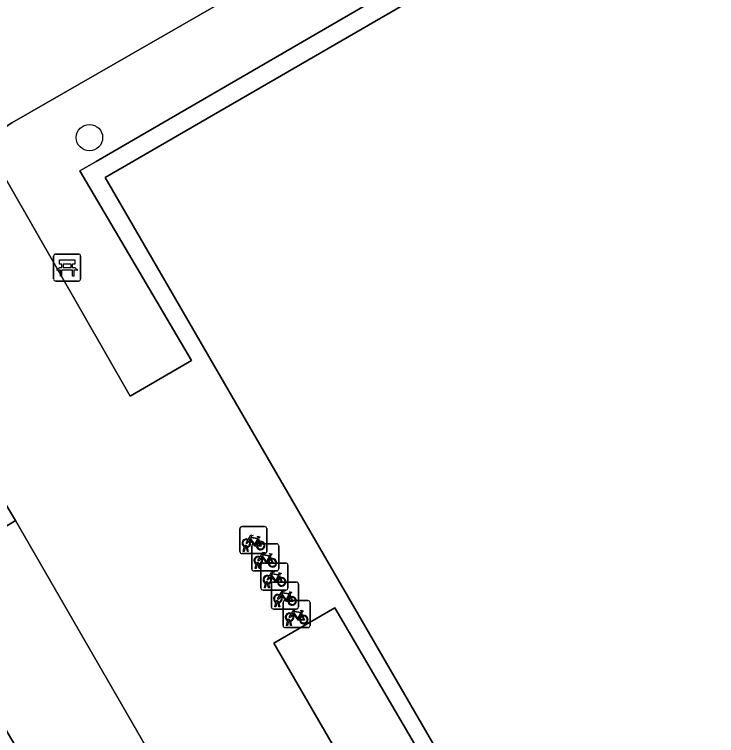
# Model space of a CAD drawing. Extents: x 155018 to 156648, y 383979 to 385733.
# Drawn here: x 155964.63 to 155990.62, y 385093.1 to 385119.79 of the extents above; entities that cross this region are included whole.
import ezdxf

# ---------------------------------------------------------------- set-up
doc = ezdxf.new("R2010")
doc.units = 0
for name, color, linetype in [('IMGEO_Bank', 7, 'Continuous'), ('IMGEO_Boom', 7, 'Continuous'), ('IMGEO_Fietsenrek', 7, 'Continuous'), ('IMGEO_Groenvoorziening', 7, 'Continuous'), ('IMGEO_Pand', 7, 'Continuous'), ('IMGEO_Parkeervlak_open', 7, 'Continuous'), ('IMGEO_Rijbaan_lokaal_gesloten', 7, 'Continuous')]:
    doc.layers.add(name, color=color, linetype=linetype)

msp = doc.modelspace()

# ---------------------------------------------------------------- linework, layer by layer
at = {"layer": 'IMGEO_Bank'}
for p, q in [((155966.085, 385110.001), (155966.085, 385110.842)), ((155966.085, 385110.842), (155966.085, 385110.001)), ((155966.16, 385110.926), (155967.001, 385110.926)), ((155967.001, 385110.926), (155966.16, 385110.926)), ((155967.085, 385110.851), (155967.085, 385110.01)), ((155967.085, 385110.01), (155967.085, 385110.851)), ((155966.394, 385110.432), (155966.394, 385110.538)), ((155966.438, 385110.538), (155966.438, 385110.432)), ((155966.726, 385110.544), (155966.444, 385110.544)), ((155966.732, 385110.432), (155966.732, 385110.538)), ((155966.776, 385110.538), (155966.776, 385110.432)), ((155966.782, 385110.324), (155966.389, 385110.324)), ((155966.444, 385110.426), (155966.726, 385110.426)), ((155967.01, 385109.926), (155966.169, 385109.926)), ((155966.169, 385109.926), (155967.01, 385109.926))]:
    msp.add_line(p, q, dxfattribs=at)
for points in [[(155966.388, 385110.544), (155966.302, 385110.544), (155966.302, 385110.705), (155966.865, 385110.705), (155966.865, 385110.544), (155966.782, 385110.544)], [(155966.332, 385110.324), (155966.19, 385110.324), (155966.302, 385110.426), (155966.388, 385110.426)], [(155966.382, 385110.317), (155966.382, 385110.11), (155966.339, 385110.11), (155966.339, 385110.317)], [(155966.782, 385110.426), (155966.865, 385110.426), (155966.977, 385110.324), (155966.838, 385110.324)], [(155966.832, 385110.317), (155966.832, 385110.11), (155966.788, 385110.11), (155966.788, 385110.317)]]:
    msp.add_lwpolyline(points, dxfattribs=at)
for centre, radius, start, end in [((155966.163, 385110.848), 0.0779, 92.4484, 184.2845), ((155966.163, 385110.848), 0.0779, 92.4484, 184.2845), ((155967.007, 385110.848), 0.0779, 2.4484, 94.2845), ((155967.007, 385110.848), 0.0779, 2.4484, 94.2845), ((155966.387, 385110.537), 0.00671, 2.8957, 87.1043), ((155966.444, 385110.537), 0.00671, 92.8957, 177.1043), ((155966.726, 385110.537), 0.00671, 2.8957, 87.1043), ((155966.783, 385110.537), 0.00671, 92.8957, 177.1043), ((155966.332, 385110.317), 0.00671, 2.8957, 87.1043), ((155966.389, 385110.317), 0.00671, 92.8957, 177.1043), ((155966.387, 385110.433), 0.00671, 272.8957, 357.1043), ((155966.444, 385110.433), 0.00671, 182.8957, 267.1043), ((155966.726, 385110.433), 0.00671, 272.8957, 357.1043), ((155966.783, 385110.433), 0.00671, 182.8957, 267.1043), ((155966.781, 385110.317), 0.00671, 2.8957, 87.1043), ((155966.838, 385110.317), 0.00671, 92.8957, 177.1043), ((155966.163, 385110.004), 0.0779, 182.4484, 274.2845), ((155966.163, 385110.004), 0.0779, 182.4484, 274.2845), ((155967.007, 385110.004), 0.0779, 272.4484, 4.2845), ((155967.007, 385110.004), 0.0779, 272.4484, 4.2845)]:
    msp.add_arc(centre, radius, start, end, dxfattribs=at)
at = {"layer": 'IMGEO_Boom'}
msp.add_circle((155967.411, 385115.232), 0.489, dxfattribs=at)
at = {"layer": 'IMGEO_Fietsenrek'}
for p, q in [((155972.978, 385099.913), (155972.978, 385100.754)), ((155972.978, 385100.754), (155972.978, 385099.913)), ((155973.053, 385100.838), (155973.894, 385100.838)), ((155973.894, 385100.838), (155973.053, 385100.838)), ((155973.978, 385100.763), (155973.978, 385099.922)), ((155973.978, 385099.922), (155973.978, 385100.763)), ((155973.665, 385100.387), (155973.701, 385100.292)), ((155973.247, 385100.105), (155973.248, 385100.098)), ((155973.419, 385099.274), (155973.419, 385100.115)), ((155973.419, 385100.115), (155973.419, 385099.274)), ((155973.494, 385100.199), (155974.335, 385100.199)), ((155974.335, 385100.199), (155973.494, 385100.199)), ((155974.419, 385100.124), (155974.419, 385099.283)), ((155974.419, 385099.283), (155974.419, 385100.124)), ((155973.903, 385099.838), (155973.062, 385099.838)), ((155973.062, 385099.838), (155973.903, 385099.838)), ((155973.105, 385099.922), (155973.144, 385100.082)), ((155973.139, 385099.922), (155973.105, 385099.922)), ((155973.174, 385100.07), (155973.139, 385099.922)), ((155973.216, 385100.094), (155973.215, 385100.098)), ((155973.257, 385099.922), (155973.223, 385100.064)), ((155973.255, 385100.068), (155973.29, 385099.922)), ((155973.29, 385099.922), (155973.257, 385099.922)), ((155974.106, 385099.748), (155974.142, 385099.653)), ((155973.546, 385099.283), (155973.585, 385099.443)), ((155973.615, 385099.431), (155973.58, 385099.283)), ((155973.657, 385099.455), (155973.656, 385099.459)), ((155973.698, 385099.283), (155973.664, 385099.425)), ((155973.688, 385099.466), (155973.689, 385099.459)), ((155973.696, 385099.429), (155973.731, 385099.283)), ((155973.758, 385098.566), (155973.758, 385099.407)), ((155973.758, 385099.407), (155973.758, 385098.566)), ((155973.833, 385099.491), (155974.674, 385099.491)), ((155974.674, 385099.491), (155973.833, 385099.491)), ((155974.758, 385099.416), (155974.758, 385098.575)), ((155974.758, 385098.575), (155974.758, 385099.416)), ((155974.344, 385099.199), (155973.503, 385099.199)), ((155973.503, 385099.199), (155974.344, 385099.199)), ((155973.58, 385099.283), (155973.546, 385099.283)), ((155973.731, 385099.283), (155973.698, 385099.283)), ((155974.445, 385099.04), (155974.481, 385098.945)), ((155974.222, 385098.787), (155975.063, 385098.787)), ((155975.063, 385098.787), (155974.222, 385098.787)), ((155973.885, 385098.575), (155973.924, 385098.735)), ((155973.919, 385098.575), (155973.885, 385098.575)), ((155973.954, 385098.723), (155973.919, 385098.575)), ((155973.996, 385098.747), (155973.995, 385098.751)), ((155974.037, 385098.575), (155974.003, 385098.717)), ((155974.027, 385098.758), (155974.028, 385098.751)), ((155974.035, 385098.721), (155974.07, 385098.575)), ((155974.07, 385098.575), (155974.037, 385098.575)), ((155974.147, 385097.862), (155974.147, 385098.703)), ((155974.147, 385098.703), (155974.147, 385097.862)), ((155975.147, 385098.712), (155975.147, 385097.871)), ((155975.147, 385097.871), (155975.147, 385098.712)), ((155974.683, 385098.491), (155973.842, 385098.491)), ((155973.842, 385098.491), (155974.683, 385098.491)), ((155974.834, 385098.336), (155974.87, 385098.241)), ((155974.274, 385097.871), (155974.313, 385098.031)), ((155974.343, 385098.019), (155974.308, 385097.871)), ((155974.385, 385098.043), (155974.384, 385098.047)), ((155974.426, 385097.871), (155974.392, 385098.013)), ((155974.416, 385098.054), (155974.417, 385098.047)), ((155974.424, 385098.017), (155974.459, 385097.871)), ((155974.578, 385097.175), (155974.578, 385098.016)), ((155974.578, 385098.016), (155974.578, 385097.175)), ((155974.653, 385098.1), (155975.494, 385098.1)), ((155975.494, 385098.1), (155974.653, 385098.1)), ((155975.578, 385098.025), (155975.578, 385097.184)), ((155975.578, 385097.184), (155975.578, 385098.025)), ((155975.072, 385097.787), (155974.231, 385097.787)), ((155974.231, 385097.787), (155975.072, 385097.787)), ((155974.308, 385097.871), (155974.274, 385097.871)), ((155974.459, 385097.871), (155974.426, 385097.871)), ((155975.265, 385097.649), (155975.301, 385097.554)), ((155974.705, 385097.184), (155974.744, 385097.344)), ((155974.739, 385097.184), (155974.705, 385097.184)), ((155974.774, 385097.332), (155974.739, 385097.184)), ((155974.816, 385097.356), (155974.815, 385097.36)), ((155974.857, 385097.184), (155974.823, 385097.326)), ((155974.847, 385097.367), (155974.848, 385097.36)), ((155974.855, 385097.33), (155974.89, 385097.184)), ((155974.89, 385097.184), (155974.857, 385097.184)), ((155975.503, 385097.1), (155974.662, 385097.1)), ((155974.662, 385097.1), (155975.503, 385097.1))]:
    msp.add_line(p, q, dxfattribs=at)
for points in [[(155973.291, 385100.364), (155973.386, 385100.528), (155973.472, 385100.514), (155973.474, 385100.505), (155973.418, 385100.494), (155973.391, 385100.449), (155973.647, 385100.408)], [(155973.634, 385100.383), (155973.377, 385100.424), (155973.36, 385100.395), (155973.527, 385100.175), (155973.634, 385100.383)], [(155973.647, 385100.408), (155973.672, 385100.457), (155973.666, 385100.461), (155973.643, 385100.465), (155973.631, 385100.472), (155973.63, 385100.475), (155973.632, 385100.48), (155973.727, 385100.465), (155973.729, 385100.455), (155973.719, 385100.442), (155973.707, 385100.436), (155973.693, 385100.442), (155973.665, 385100.387)], [(155973.312, 385100.312), (155973.26, 385100.222), (155973.22, 385100.197), (155973.221, 385100.244), (155973.276, 385100.338)], [(155973.587, 385100.12), (155973.537, 385100.12), (155973.346, 385100.371), (155973.327, 385100.339)], [(155973.682, 385100.285), (155973.652, 385100.362), (155973.543, 385100.144), (155973.586, 385100.144)], [(155973.616, 385100.144), (155973.736, 385100.143), (155973.692, 385100.257)], [(155973.712, 385100.264), (155973.767, 385100.119), (155973.617, 385100.119)], [(155973.732, 385099.725), (155973.827, 385099.889), (155973.913, 385099.875), (155973.915, 385099.866), (155973.859, 385099.855), (155973.832, 385099.81), (155974.088, 385099.769)], [(155974.088, 385099.769), (155974.113, 385099.818), (155974.107, 385099.822), (155974.084, 385099.826), (155974.072, 385099.833), (155974.071, 385099.836), (155974.073, 385099.841), (155974.168, 385099.826), (155974.17, 385099.816), (155974.16, 385099.803), (155974.148, 385099.797), (155974.134, 385099.803), (155974.106, 385099.748)], [(155973.753, 385099.673), (155973.701, 385099.583), (155973.661, 385099.558), (155973.662, 385099.605), (155973.717, 385099.699)], [(155974.028, 385099.481), (155973.978, 385099.481), (155973.787, 385099.732), (155973.768, 385099.7)], [(155974.075, 385099.744), (155973.818, 385099.785), (155973.801, 385099.756), (155973.968, 385099.536), (155974.075, 385099.744)], [(155974.123, 385099.646), (155974.093, 385099.723), (155973.984, 385099.505), (155974.027, 385099.505)], [(155974.057, 385099.505), (155974.177, 385099.504), (155974.133, 385099.618)], [(155974.153, 385099.625), (155974.208, 385099.48), (155974.058, 385099.48)], [(155974.071, 385099.017), (155974.166, 385099.181), (155974.252, 385099.167), (155974.254, 385099.158), (155974.198, 385099.147), (155974.171, 385099.102), (155974.427, 385099.061)], [(155974.414, 385099.036), (155974.157, 385099.077), (155974.14, 385099.048), (155974.307, 385098.828), (155974.414, 385099.036)], [(155974.427, 385099.061), (155974.452, 385099.11), (155974.446, 385099.114), (155974.423, 385099.118), (155974.411, 385099.125), (155974.41, 385099.128), (155974.412, 385099.133), (155974.507, 385099.118), (155974.509, 385099.108), (155974.499, 385099.095), (155974.487, 385099.089), (155974.473, 385099.095), (155974.445, 385099.04)], [(155974.092, 385098.965), (155974.04, 385098.875), (155974, 385098.85), (155974.001, 385098.897), (155974.056, 385098.991)], [(155974.367, 385098.773), (155974.317, 385098.773), (155974.126, 385099.024), (155974.107, 385098.992)], [(155974.462, 385098.938), (155974.432, 385099.015), (155974.323, 385098.797), (155974.366, 385098.797)], [(155974.396, 385098.797), (155974.516, 385098.796), (155974.472, 385098.91)], [(155974.492, 385098.917), (155974.547, 385098.772), (155974.397, 385098.772)], [(155974.481, 385098.261), (155974.429, 385098.171), (155974.389, 385098.146), (155974.39, 385098.193), (155974.445, 385098.287)], [(155974.46, 385098.313), (155974.555, 385098.477), (155974.641, 385098.463), (155974.643, 385098.454), (155974.587, 385098.443), (155974.56, 385098.398), (155974.816, 385098.357)], [(155974.756, 385098.069), (155974.706, 385098.069), (155974.515, 385098.32), (155974.496, 385098.288)], [(155974.803, 385098.332), (155974.546, 385098.373), (155974.529, 385098.344), (155974.696, 385098.124), (155974.803, 385098.332)], [(155974.851, 385098.234), (155974.821, 385098.311), (155974.712, 385098.093), (155974.755, 385098.093)], [(155974.816, 385098.357), (155974.841, 385098.406), (155974.835, 385098.41), (155974.812, 385098.414), (155974.8, 385098.421), (155974.799, 385098.424), (155974.801, 385098.429), (155974.896, 385098.414), (155974.898, 385098.404), (155974.888, 385098.391), (155974.876, 385098.385), (155974.862, 385098.391), (155974.834, 385098.336)], [(155974.785, 385098.093), (155974.905, 385098.092), (155974.861, 385098.206)], [(155974.881, 385098.213), (155974.936, 385098.068), (155974.786, 385098.068)], [(155974.891, 385097.626), (155974.986, 385097.79), (155975.072, 385097.776), (155975.074, 385097.767), (155975.018, 385097.756), (155974.991, 385097.711), (155975.247, 385097.67)], [(155975.247, 385097.67), (155975.272, 385097.719), (155975.266, 385097.723), (155975.243, 385097.727), (155975.231, 385097.734), (155975.23, 385097.737), (155975.232, 385097.742), (155975.327, 385097.727), (155975.329, 385097.717), (155975.319, 385097.704), (155975.307, 385097.698), (155975.293, 385097.704), (155975.265, 385097.649)], [(155974.912, 385097.574), (155974.86, 385097.484), (155974.82, 385097.459), (155974.821, 385097.506), (155974.876, 385097.6)], [(155975.187, 385097.382), (155975.137, 385097.382), (155974.946, 385097.633), (155974.927, 385097.601)], [(155975.234, 385097.645), (155974.977, 385097.686), (155974.96, 385097.657), (155975.127, 385097.437), (155975.234, 385097.645)], [(155975.282, 385097.547), (155975.252, 385097.624), (155975.143, 385097.406), (155975.186, 385097.406)], [(155975.216, 385097.406), (155975.336, 385097.405), (155975.292, 385097.519)], [(155975.312, 385097.526), (155975.367, 385097.381), (155975.217, 385097.381)]]:
    msp.add_lwpolyline(points, dxfattribs=at)
for centre, radius, start, end in [((155973.056, 385100.76), 0.0779, 92.4484, 184.2845), ((155973.056, 385100.76), 0.0779, 92.4484, 184.2845), ((155973.9, 385100.76), 0.0779, 2.4484, 94.2845), ((155973.9, 385100.76), 0.0779, 2.4484, 94.2845), ((155973.218, 385100.223), 0.159, 62.6766, 242.1369), ((155973.218, 385100.223), 0.129, 63.3192, 238.903), ((155973.198, 385100.094), 0.0499, 12.8025, 158.6934), ((155973.198, 385100.094), 0.0174, 12.8025, 163.4502), ((155973.218, 385100.223), 0.129, 283.6043, 43.4302), ((155973.218, 385100.223), 0.159, 283.5766, 46.6042), ((155973.497, 385100.121), 0.0779, 92.4484, 184.2845), ((155973.497, 385100.121), 0.0779, 92.4484, 184.2845), ((155973.745, 385100.139), 0.159, 113.3408, 178.3217), ((155973.745, 385100.139), 0.159, 187.0065, 105.7708), ((155973.745, 385100.139), 0.129, 113.923, 177.9556), ((155973.745, 385100.139), 0.129, 188.6715, 104.5883), ((155974.341, 385100.121), 0.0779, 2.4484, 94.2845), ((155974.341, 385100.121), 0.0779, 2.4484, 94.2845), ((155973.056, 385099.916), 0.0779, 182.4484, 274.2845), ((155973.056, 385099.916), 0.0779, 182.4484, 274.2845), ((155973.218, 385100.223), 0.159, 253.9967, 271.7867), ((155973.218, 385100.223), 0.129, 253.415, 269.0204), ((155973.9, 385099.916), 0.0779, 272.4484, 4.2845), ((155973.9, 385099.916), 0.0779, 272.4484, 4.2845), ((155973.659, 385099.584), 0.159, 62.6766, 242.1369), ((155973.659, 385099.584), 0.129, 63.3192, 238.903), ((155973.659, 385099.584), 0.129, 283.6043, 43.4302), ((155973.659, 385099.584), 0.159, 283.5766, 46.6042), ((155974.186, 385099.5), 0.159, 113.3408, 178.3217), ((155974.186, 385099.5), 0.159, 187.0065, 105.7708), ((155974.186, 385099.5), 0.129, 113.923, 177.9556), ((155974.186, 385099.5), 0.129, 188.6715, 104.5883), ((155973.639, 385099.455), 0.0499, 12.8025, 158.6934), ((155973.659, 385099.584), 0.159, 253.9967, 271.7867), ((155973.639, 385099.455), 0.0174, 12.8025, 163.4502), ((155973.659, 385099.584), 0.129, 253.415, 269.0204), ((155973.836, 385099.413), 0.0779, 92.4484, 184.2845), ((155973.836, 385099.413), 0.0779, 92.4484, 184.2845), ((155974.68, 385099.413), 0.0779, 2.4484, 94.2845), ((155974.68, 385099.413), 0.0779, 2.4484, 94.2845), ((155973.497, 385099.277), 0.0779, 182.4484, 274.2845), ((155973.497, 385099.277), 0.0779, 182.4484, 274.2845), ((155974.341, 385099.277), 0.0779, 272.4484, 4.2845), ((155974.341, 385099.277), 0.0779, 272.4484, 4.2845), ((155973.998, 385098.876), 0.159, 62.6766, 242.1369), ((155973.998, 385098.876), 0.129, 63.3192, 238.903), ((155973.978, 385098.747), 0.0499, 12.8025, 158.6934), ((155973.998, 385098.876), 0.129, 283.6043, 43.4302), ((155973.998, 385098.876), 0.159, 283.5766, 46.6042), ((155974.225, 385098.709), 0.0779, 92.4484, 184.2845), ((155974.225, 385098.709), 0.0779, 92.4484, 184.2845), ((155974.525, 385098.792), 0.159, 113.3408, 178.3217), ((155974.525, 385098.792), 0.159, 187.0065, 105.7708), ((155974.525, 385098.792), 0.129, 113.923, 177.9556), ((155974.525, 385098.792), 0.129, 188.6715, 104.5883), ((155975.069, 385098.709), 0.0779, 2.4484, 94.2845), ((155975.069, 385098.709), 0.0779, 2.4484, 94.2845), ((155973.836, 385098.569), 0.0779, 182.4484, 274.2845), ((155973.836, 385098.569), 0.0779, 182.4484, 274.2845), ((155973.998, 385098.876), 0.159, 253.9967, 271.7867), ((155973.978, 385098.747), 0.0174, 12.8025, 163.4502), ((155973.998, 385098.876), 0.129, 253.415, 269.0204), ((155974.68, 385098.569), 0.0779, 272.4484, 4.2845), ((155974.68, 385098.569), 0.0779, 272.4484, 4.2845), ((155974.387, 385098.172), 0.159, 62.6766, 242.1369), ((155974.387, 385098.172), 0.129, 63.3192, 238.903), ((155974.387, 385098.172), 0.129, 283.6043, 43.4302), ((155974.387, 385098.172), 0.159, 283.5766, 46.6042), ((155974.914, 385098.088), 0.159, 187.0065, 105.7708), ((155974.367, 385098.043), 0.0499, 12.8025, 158.6934), ((155974.387, 385098.172), 0.159, 253.9967, 271.7867), ((155974.367, 385098.043), 0.0174, 12.8025, 163.4502), ((155974.387, 385098.172), 0.129, 253.415, 269.0204), ((155974.656, 385098.022), 0.0779, 92.4484, 184.2845), ((155974.656, 385098.022), 0.0779, 92.4484, 184.2845), ((155974.914, 385098.088), 0.159, 113.3408, 178.3217), ((155974.914, 385098.088), 0.129, 113.923, 177.9556), ((155974.914, 385098.088), 0.129, 188.6715, 104.5883), ((155975.5, 385098.022), 0.0779, 2.4484, 94.2845), ((155975.5, 385098.022), 0.0779, 2.4484, 94.2845), ((155974.225, 385097.865), 0.0779, 182.4484, 274.2845), ((155974.225, 385097.865), 0.0779, 182.4484, 274.2845), ((155975.069, 385097.865), 0.0779, 272.4484, 4.2845), ((155975.069, 385097.865), 0.0779, 272.4484, 4.2845), ((155974.818, 385097.485), 0.159, 62.6766, 242.1369), ((155974.818, 385097.485), 0.129, 63.3192, 238.903), ((155974.818, 385097.485), 0.129, 283.6043, 43.4302), ((155974.818, 385097.485), 0.159, 283.5766, 46.6042), ((155975.345, 385097.401), 0.159, 113.3408, 178.3217), ((155975.345, 385097.401), 0.159, 187.0065, 105.7708), ((155975.345, 385097.401), 0.129, 113.923, 177.9556), ((155975.345, 385097.401), 0.129, 188.6715, 104.5883), ((155974.656, 385097.178), 0.0779, 182.4484, 274.2845), ((155974.656, 385097.178), 0.0779, 182.4484, 274.2845), ((155974.798, 385097.356), 0.0499, 12.8025, 158.6934), ((155974.818, 385097.485), 0.159, 253.9967, 271.7867), ((155974.798, 385097.356), 0.0174, 12.8025, 163.4502), ((155974.818, 385097.485), 0.129, 253.415, 269.0204), ((155975.5, 385097.178), 0.0779, 272.4484, 4.2845), ((155975.5, 385097.178), 0.0779, 272.4484, 4.2845)]:
    msp.add_arc(centre, radius, start, end, dxfattribs=at)
at = {"layer": 'IMGEO_Groenvoorziening'}
for points in [[(155984.87, 385124.337), (155983.49, 385126.669), (155964.536, 385115.784), (155963.497, 385115.107), (155968.918, 385105.667), (155971.184, 385106.98), (155967.059, 385114), (155967.66, 385114.349)], [(155964.675, 385101.067), (155963.263, 385103.379), (155958.49, 385100.588), (155965.53, 385088.387), (155975.194, 385070.993), (155976.865, 385071.958), (155961.072, 385098.835)], [(155976.491, 385097.827), (155974.235, 385096.53), (155987.328, 385073.938), (155989.678, 385075.322)]]:
    msp.add_lwpolyline(points, close=True, dxfattribs=at)
at = {"layer": 'IMGEO_Pand'}
msp.add_lwpolyline([(155995.502, 385129.68), (155967.989, 385113.761), (155985.57, 385083.414), (156002.342, 385093.105)], dxfattribs=at)
at = {"layer": 'IMGEO_Parkeervlak_open'}
msp.add_lwpolyline([(155964.675, 385101.067), (155961.072, 385098.835), (155976.865, 385071.958), (155975.194, 385070.993), (155973.602, 385070.074), (155970.398, 385068.224), (155972.073, 385065.196), (155982.078, 385070.903)], close=True, dxfattribs=at)
at = {"layer": 'IMGEO_Rijbaan_lokaal_gesloten'}
for points in [[(156006.534, 385076.842), (156002.342, 385093.105), (155985.57, 385083.414), (155967.989, 385113.761), (155995.502, 385129.68), (155995.394, 385130.401), (155988.92, 385126.688), (155987.462, 385128.963), (155994.749, 385133.194), (155994.957, 385133.315), (155993.984, 385139.802), (155993.292, 385144.816), (155961.404, 385126.407)], [(155963.263, 385103.379), (155964.675, 385101.067), (155982.078, 385070.903)], [(155987.328, 385073.938), (155974.235, 385096.53), (155976.491, 385097.827), (155989.678, 385075.322)]]:
    msp.add_lwpolyline(points, dxfattribs=at)
msp.add_lwpolyline([(155984.87, 385124.337), (155967.66, 385114.349), (155967.059, 385114), (155971.184, 385106.98), (155968.918, 385105.667), (155963.497, 385115.107), (155964.536, 385115.784), (155983.49, 385126.669)], close=True, dxfattribs=at)

doc.saveas('drawing.dxf')
